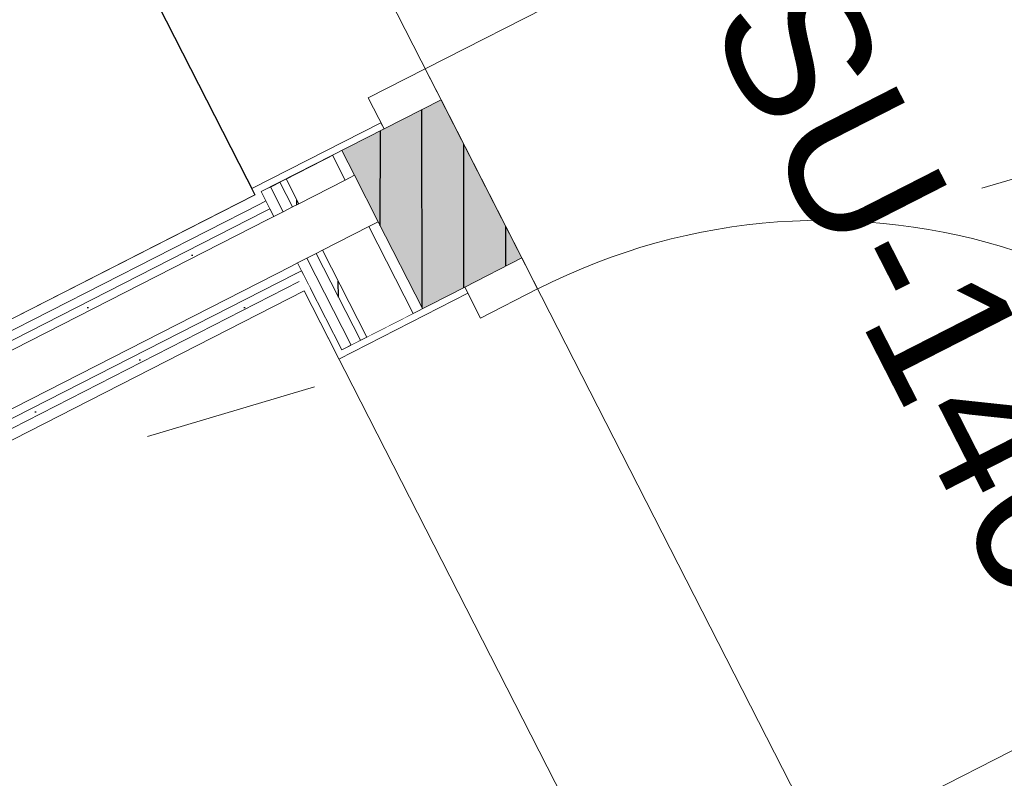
# Model space of a CAD drawing. Header units: metres. Extents: x 538891 to 1080079, y 6588829 to 13178720.
# Tile 552 of 1056: x 539903.3 to 539904.72, y 6589191.15 to 6589192.24. Entities that reach past the tile are written whole.
import ezdxf

# ---------------------------------------------------------------- set-up
doc = ezdxf.new("R2010")
doc.units = ezdxf.units.M
doc.header["$LTSCALE"] = 0.4
doc.linetypes.add('KOLVIK', pattern=[3.125, 0.625, -2.5])
doc.linetypes.add('Triple Dashed', pattern=[92.604163, 66.145831, -26.458332])
doc.layers.add('AR', color=7, linetype='Continuous')
doc.layers.add('GEO', color=7, linetype='Continuous')
doc.styles.add('Arial', font='arial.ttf')
pattern_1 = [(0, (0, 0), (0, 0.075), [1e-05, -0.07499])]
pattern_2 = [(90, (0, 0), (-0.06, 0), [])]

msp = doc.modelspace()

# ---------------------------------------------------------------- linework, layer by layer
at = {"layer": 'AR', "color": 251, "linetype": 'Triple Dashed', "lineweight": 9, "true_color": 0x575757}
msp.add_line((539918.7007, 6589163.1395), (539877.8559, 6589243.1645), dxfattribs=at)
at = {"layer": 'AR', "color": 7, "linetype": 'Continuous', "lineweight": 9}
for p, q in [((539903.8847, 6589192.1678), (539904.5081, 6589192.486)), ((539903.8847, 6589192.1678), (539903.8027, 6589192.126)), ((539903.9074, 6589192.1233), (539903.8847, 6589192.1678)), ((539904.0233, 6589191.8962), (539903.9074, 6589192.1233)), ((539904.046, 6589191.8516), (539904.0233, 6589191.8962)), ((539903.9641, 6589191.8098), (539904.046, 6589191.8516)), ((539904.4552, 6589191.05), (539905.2568, 6589191.4592))]:
    msp.add_line(p, q, dxfattribs=at)
at = {"layer": 'AR', "color": 9, "linetype": 'Continuous', "lineweight": 9, "true_color": 0xc9c5ab, "flags": 128}
msp.add_lwpolyline([(539917.8947, 6589170.24), (539904.8747, 6589195.7494), (539902.8971, 6589199.6239), (539900.6615, 6589198.4828), (539902.639, 6589194.6083), (539907.6222, 6589184.845), (539915.6591, 6589169.0989)], close=True, dxfattribs=at)
at = {"layer": 'AR', "color": 7, "linetype": 'Continuous', "lineweight": 9, "flags": 128}
for points in [[(539917.8947, 6589170.24), (539904.8747, 6589195.7494), (539902.8971, 6589199.6239), (539900.6615, 6589198.4828), (539902.639, 6589194.6083), (539907.6222, 6589184.845), (539915.6591, 6589169.0989)], [(539903.0969, 6589193.0513), (539901.5916, 6589192.283), (539902.1349, 6589191.2186), (539903.6402, 6589191.9869)], [(539903.2564, 6589189.2874), (539904.3823, 6589189.862), (539903.939, 6589190.7304), (539904.2107, 6589190.8691), (539903.7106, 6589191.8488), (539901.8981, 6589190.9237), (539902.8414, 6589189.0755)]]:
    msp.add_lwpolyline(points, close=True, dxfattribs=at)
at = {"layer": 'AR', "color": 254, "linetype": 'Continuous', "lineweight": 25, "true_color": 0xd1d1d1, "flags": 128}
msp.add_lwpolyline([(539903.0969, 6589193.0513), (539901.5916, 6589192.283), (539902.1349, 6589191.2186), (539903.6402, 6589191.9869)], close=True, dxfattribs=at)
at = {"layer": 'AR', "color": 7, "linetype": 'Continuous', "lineweight": 9, "true_color": 0xfdf3d0, "flags": 128}
msp.add_lwpolyline([(539903.2564, 6589189.2874), (539904.3823, 6589189.862), (539903.939, 6589190.7304), (539904.2107, 6589190.8691), (539903.7106, 6589191.8488), (539901.8981, 6589190.9237), (539902.8414, 6589189.0755)], close=True, dxfattribs=at)
at = {"layer": 'AR', "color": 7, "linetype": 'Continuous', "lineweight": 9}
msp.add_arc((539904.4552, 6589191.05), 0.9, 27.0398, 117.0398, dxfattribs=at)
at = {"layer": 'GEO', "color": 252, "linetype": 'KOLVIK', "lineweight": 9, "true_color": 0x888888, "flags": 128}
msp.add_lwpolyline([(539907.726, 6589191.979), (539909.4753, 6589190.2166), (539910.0001, 6589187.5715), (539908.695, 6589184.832), (539907.811, 6589184.53), (539906.0246, 6589183.589), (539904.43, 6589180.287), (539902.6015, 6589180.7599), (539901.71, 6589182.311), (539900.2543, 6589184.2368), (539900.106, 6589187.639), (539900.241, 6589188.773), (539902.0928, 6589191.2253), (539905.4776, 6589192.2326), (539907.726, 6589191.979)], dxfattribs=at)

# ---------------------------------------------------------------- texts
at = {"layer": 'AR', "color": 7, "attachment_point": 1, "rotation": 297.0398, "line_spacing_factor": 1.004016, "style": 'Arial'}
for s, insert, char_height in [('SU-146-v', (539904.4667, 6589192.3277), 0.2), ('Koristus- ja hooldusruum', (539902.7212, 6589192.1399), 0.18)]:
    msp.add_mtext(s, dxfattribs=dict(at, insert=insert, char_height=char_height))

# ---------------------------------------------------------------- next in the draw order: wipeouts: each hides what was drawn before it
at = {"color": 255, "linetype": 'Continuous', "lineweight": 5}
for points in [[(539903.6559, 6589191.9781), (539903.6491, 6589191.9914), (539903.6402, 6589191.9869), (539903.647, 6589191.9735)], [(539903.7106, 6589191.8488), (539903.7561, 6589191.7598), (539903.765, 6589191.7643), (539903.7196, 6589191.8534)]]:
    msp.add_wipeout(points, dxfattribs=at).dxf.layer = 'AR'

# ---------------------------------------------------------------- next in the draw order: wipeouts: each hides what was drawn before it
for points in [[(539903.6491, 6589191.9914), (539903.6673, 6589191.9558), (539903.6806, 6589191.9626), (539903.6625, 6589191.9983)], [(539903.7196, 6589191.8534), (539903.7127, 6589191.8667), (539903.7038, 6589191.8622), (539903.7106, 6589191.8488)]]:
    msp.add_wipeout(points, dxfattribs=at).dxf.layer = 'AR'

# ---------------------------------------------------------------- next in the draw order: hatches: boundary and pattern name
at = {"layer": 'AR', "linetype": 'Continuous', "lineweight": 25, "true_color": 0x848484}
h = msp.add_hatch(dxfattribs=at)
h.set_pattern_fill('GYPSUM_0001', color=252, style=0, pattern_type=2)
h.set_pattern_definition(pattern_1)
h.paths.add_polyline_path([(539903.6491, 6589191.9914), (539903.6673, 6589191.9558), (539903.6806, 6589191.9626), (539903.6625, 6589191.9983)])

# ---------------------------------------------------------------- next in the draw order: wipeouts: each hides what was drawn before it
at = {"color": 255, "linetype": 'Continuous', "lineweight": 5}
msp.add_wipeout([(539903.7127, 6589191.8667), (539903.7071, 6589191.8779), (539903.6981, 6589191.8733), (539903.7038, 6589191.8622)], dxfattribs=at).dxf.layer = 'AR'

# ---------------------------------------------------------------- next in the draw order: wipeouts: each hides what was drawn before it
for points in [[(539903.6806, 6589191.9626), (539903.694, 6589191.9694), (539903.6758, 6589192.0051), (539903.6625, 6589191.9983)], [(539903.7784, 6589191.7711), (539903.7147, 6589191.8958), (539903.7014, 6589191.889), (539903.765, 6589191.7643)]]:
    msp.add_wipeout(points, dxfattribs=at).dxf.layer = 'AR'

# ---------------------------------------------------------------- next in the draw order: hatches: boundary and pattern name
at = {"layer": 'AR', "linetype": 'Continuous', "lineweight": 25, "true_color": 0x848484}
h = msp.add_hatch(dxfattribs=at)
h.set_pattern_fill('GYPSUM_0001', color=252, style=0, pattern_type=2)
h.set_pattern_definition(pattern_1)
h.paths.add_polyline_path([(539903.6806, 6589191.9626), (539903.694, 6589191.9694), (539903.6758, 6589192.0051), (539903.6625, 6589191.9983)])
h = msp.add_hatch(dxfattribs=at)
h.set_pattern_fill('GYPSUM_0001', color=252, style=0, pattern_type=2)
h.set_pattern_definition(pattern_1)
h.paths.add_polyline_path([(539903.7784, 6589191.7711), (539903.7147, 6589191.8958), (539903.7014, 6589191.889), (539903.765, 6589191.7643)])

# ---------------------------------------------------------------- next in the draw order: linework, layer by layer
at = {"layer": 'AR', "color": 7, "linetype": 'Continuous', "lineweight": 9}
for p, q in [((539903.6616, 6589191.9669), (539903.6559, 6589191.9781)), ((539903.6673, 6589191.9558), (539903.6616, 6589191.9669)), ((539903.7071, 6589191.8779), (539903.7014, 6589191.889))]:
    msp.add_line(p, q, dxfattribs=at)

# ---------------------------------------------------------------- next in the draw order: wipeouts: each hides what was drawn before it
at = {"color": 255, "linetype": 'Continuous', "lineweight": 5}
for points in [[(539903.694, 6589191.9694), (539903.7029, 6589191.974), (539903.6847, 6589192.0096), (539903.6758, 6589192.0051)], [(539903.7917, 6589191.778), (539903.7281, 6589191.9026), (539903.7147, 6589191.8958), (539903.7784, 6589191.7711)]]:
    msp.add_wipeout(points, dxfattribs=at).dxf.layer = 'AR'

# ---------------------------------------------------------------- next in the draw order: hatches: boundary and pattern name
at = {"layer": 'AR', "linetype": 'Continuous', "lineweight": 25, "true_color": 0x848484}
h = msp.add_hatch(dxfattribs=at)
h.set_pattern_fill('PLYWOOD_0001', color=252, style=0, pattern_type=2)
h.set_pattern_definition(pattern_2)
h.paths.add_polyline_path([(539903.694, 6589191.9694), (539903.7029, 6589191.974), (539903.6847, 6589192.0096), (539903.6758, 6589192.0051)])
h = msp.add_hatch(dxfattribs=at)
h.set_pattern_fill('GYPSUM_0001', color=252, style=0, pattern_type=2)
h.set_pattern_definition(pattern_1)
h.paths.add_polyline_path([(539903.7917, 6589191.778), (539903.7281, 6589191.9026), (539903.7147, 6589191.8958), (539903.7784, 6589191.7711)])

# ---------------------------------------------------------------- next in the draw order: linework, layer by layer
at = {"layer": 'AR', "color": 7, "linetype": 'Continuous', "lineweight": 9}
for p, q in [((539903.6806, 6589191.9626), (539903.6673, 6589191.9558)), ((539903.7014, 6589191.889), (539903.7147, 6589191.8958))]:
    msp.add_line(p, q, dxfattribs=at)

# ---------------------------------------------------------------- next in the draw order: wipeouts: each hides what was drawn before it
at = {"color": 255, "linetype": 'Continuous', "lineweight": 5}
for points in [[(539903.7029, 6589191.974), (539903.7697, 6589192.0081), (539903.7515, 6589192.0437), (539903.6847, 6589192.0096)], [(539903.8006, 6589191.7825), (539903.737, 6589191.9072), (539903.7281, 6589191.9026), (539903.7917, 6589191.778)]]:
    msp.add_wipeout(points, dxfattribs=at).dxf.layer = 'AR'

# ---------------------------------------------------------------- next in the draw order: hatches: boundary and pattern name
at = {"layer": 'AR', "linetype": 'Continuous', "lineweight": 25, "true_color": 0x848484}
h = msp.add_hatch(dxfattribs=at)
h.set_pattern_fill('PLYWOOD_0001', color=252, style=0, pattern_type=2)
h.set_pattern_definition(pattern_2)
h.paths.add_polyline_path([(539903.8006, 6589191.7825), (539903.737, 6589191.9072), (539903.7281, 6589191.9026), (539903.7917, 6589191.778)])

# ---------------------------------------------------------------- next in the draw order: linework, layer by layer
at = {"layer": 'AR', "color": 7, "linetype": 'Continuous', "lineweight": 9}
for p, q in [((539903.694, 6589191.9694), (539903.6806, 6589191.9626)), ((539903.7029, 6589191.974), (539903.694, 6589191.9694)), ((539903.7147, 6589191.8958), (539903.7281, 6589191.9026))]:
    msp.add_line(p, q, dxfattribs=at)

# ---------------------------------------------------------------- next in the draw order: wipeouts: each hides what was drawn before it
at = {"color": 255, "linetype": 'Continuous', "lineweight": 5}
msp.add_wipeout([(539903.8674, 6589191.8166), (539903.8038, 6589191.9413), (539903.737, 6589191.9072), (539903.8006, 6589191.7825)], dxfattribs=at).dxf.layer = 'AR'

# ---------------------------------------------------------------- next in the draw order: hatches: boundary and pattern name
at = {"layer": 'AR', "linetype": 'Continuous', "lineweight": 0, "true_color": 0xcccccc}
msp.add_hatch(color=254, dxfattribs=at).paths.add_polyline_path([(539903.7649, 6589192.0505), (539903.8808, 6589191.8234), (539903.9414, 6589191.8543), (539904.0233, 6589191.8962), (539903.9074, 6589192.1233), (539903.8254, 6589192.0814)])
at = {"layer": 'AR', "linetype": 'Continuous', "lineweight": 25, "true_color": 0x848484}
h = msp.add_hatch(dxfattribs=at)
h.set_pattern_fill('PLYWOOD_0001', color=252, style=0, pattern_type=2)
h.set_pattern_definition(pattern_2)
h.paths.add_polyline_path([(539903.7649, 6589192.0505), (539903.8808, 6589191.8234), (539903.9414, 6589191.8543), (539904.0233, 6589191.8962), (539903.9074, 6589192.1233), (539903.8254, 6589192.0814)])

# ---------------------------------------------------------------- next in the draw order: linework, layer by layer
at = {"layer": 'AR', "color": 7, "linetype": 'Continuous', "lineweight": 9}
for p, q in [((539903.737, 6589191.9072), (539903.8038, 6589191.9413)), ((539903.8038, 6589191.9413), (539903.8172, 6589191.9481)), ((539903.7281, 6589191.9026), (539903.737, 6589191.9072))]:
    msp.add_line(p, q, dxfattribs=at)

# ---------------------------------------------------------------- next in the draw order: wipeouts: each hides what was drawn before it
at = {"color": 255, "linetype": 'Continuous', "lineweight": 5}
for points in [[(539903.6356, 6589191.9958), (539903.6402, 6589191.9869), (539903.6491, 6589191.9914), (539903.8254, 6589192.0814), (539903.8209, 6589192.0904)], [(539903.7561, 6589191.7598), (539903.7606, 6589191.7509), (539903.9459, 6589191.8454), (539903.9414, 6589191.8543), (539903.765, 6589191.7643)]]:
    msp.add_wipeout(points, dxfattribs=at).dxf.layer = 'AR'

# ---------------------------------------------------------------- next in the draw order: linework, layer by layer
at = {"layer": 'AR', "color": 7, "linetype": 'Continuous', "lineweight": 9}
for p, q in [((539903.8027, 6589192.126), (539903.8254, 6589192.0814)), ((539903.9074, 6589192.1233), (539903.8254, 6589192.0814)), ((539903.8254, 6589192.0814), (539903.9074, 6589192.1233)), ((539903.9074, 6589192.1233), (539903.8254, 6589192.0814)), ((539903.9074, 6589192.1233), (539903.8254, 6589192.0814)), ((539903.8209, 6589192.0904), (539903.6356, 6589191.9958)), ((539903.8209, 6589192.0904), (539903.6356, 6589191.9958)), ((539903.8254, 6589192.0814), (539903.8209, 6589192.0904)), ((539903.6491, 6589191.9914), (539903.8254, 6589192.0814)), ((539903.7515, 6589192.0437), (539903.7697, 6589192.0081)), ((539903.7649, 6589192.0505), (539903.7831, 6589192.0149)), ((539903.7831, 6589192.0149), (539903.7697, 6589192.0081)), ((539903.8172, 6589191.9481), (539903.7831, 6589192.0149)), ((539903.6625, 6589191.9983), (539903.6806, 6589191.9626)), ((539903.6758, 6589192.0051), (539903.694, 6589191.9694)), ((539903.6847, 6589192.0096), (539903.7029, 6589191.974)), ((539903.7697, 6589192.0081), (539903.7029, 6589191.974)), ((539903.6402, 6589191.9869), (539903.6356, 6589191.9958)), ((539903.6402, 6589191.9869), (539903.6356, 6589191.9958)), ((539903.6491, 6589191.9914), (539903.6559, 6589191.9781)), ((539903.8038, 6589191.9413), (539903.8674, 6589191.8166)), ((539903.8172, 6589191.9481), (539903.8808, 6589191.8234)), ((539903.7281, 6589191.9026), (539903.7917, 6589191.778)), ((539903.737, 6589191.9072), (539903.8006, 6589191.7825)), ((539903.7147, 6589191.8958), (539903.7784, 6589191.7711)), ((539904.0233, 6589191.8962), (539903.9414, 6589191.8543)), ((539904.0233, 6589191.8962), (539903.9414, 6589191.8543)), ((539904.0233, 6589191.8962), (539903.9414, 6589191.8543)), ((539904.0233, 6589191.8962), (539903.9414, 6589191.8543)), ((539903.7071, 6589191.8779), (539903.765, 6589191.7643)), ((539903.7106, 6589191.8488), (539903.7561, 6589191.7598)), ((539903.9459, 6589191.8454), (539903.7606, 6589191.7509)), ((539903.9459, 6589191.8454), (539903.7606, 6589191.7509)), ((539903.765, 6589191.7643), (539903.9414, 6589191.8543)), ((539903.9414, 6589191.8543), (539903.9459, 6589191.8454)), ((539903.9414, 6589191.8543), (539903.9641, 6589191.8098)), ((539903.7561, 6589191.7598), (539903.7606, 6589191.7509)), ((539903.7561, 6589191.7598), (539903.7606, 6589191.7509))]:
    msp.add_line(p, q, dxfattribs=at)

# ---------------------------------------------------------------- next in the draw order: wipeouts: each hides what was drawn before it
at = {"color": 255, "linetype": 'Continuous', "lineweight": 5}
msp.add_wipeout([(539903.6925, 6589191.8845), (539903.6981, 6589191.8733), (539903.7071, 6589191.8779), (539903.7014, 6589191.889)], dxfattribs=at).dxf.layer = 'AR'

# ---------------------------------------------------------------- next in the draw order: hatches: boundary and pattern name
at = {"layer": 'AR', "linetype": 'Continuous', "lineweight": 25, "true_color": 0x848484}
h = msp.add_hatch(dxfattribs=at)
h.set_pattern_fill('GYPSUM_0001', color=252, style=0, pattern_type=2)
h.set_pattern_definition(pattern_1)
h.paths.add_polyline_path([(539903.6925, 6589191.8845), (539903.6981, 6589191.8733), (539903.7071, 6589191.8779), (539903.7014, 6589191.889)])

# ---------------------------------------------------------------- next in the draw order: wipeouts: each hides what was drawn before it
at = {"color": 255, "linetype": 'Continuous', "lineweight": 5}
msp.add_wipeout([(539903.6584, 6589191.9513), (539903.6925, 6589191.8845), (539903.7014, 6589191.889), (539903.6673, 6589191.9558)], dxfattribs=at).dxf.layer = 'AR'

# ---------------------------------------------------------------- next in the draw order: wipeouts: each hides what was drawn before it
msp.add_wipeout([(539903.6527, 6589191.9624), (539903.6584, 6589191.9513), (539903.6673, 6589191.9558), (539903.6616, 6589191.9669)], dxfattribs=at).dxf.layer = 'AR'

# ---------------------------------------------------------------- next in the draw order: hatches: boundary and pattern name
at = {"layer": 'AR', "linetype": 'Continuous', "lineweight": 25, "true_color": 0x848484}
h = msp.add_hatch(dxfattribs=at)
h.set_pattern_fill('GYPSUM_0001', color=252, style=0, pattern_type=2)
h.set_pattern_definition(pattern_1)
h.paths.add_polyline_path([(539903.6527, 6589191.9624), (539903.6584, 6589191.9513), (539903.6673, 6589191.9558), (539903.6616, 6589191.9669)])

# ---------------------------------------------------------------- next in the draw order: wipeouts: each hides what was drawn before it
at = {"color": 255, "linetype": 'Continuous', "lineweight": 5}
msp.add_wipeout([(539903.647, 6589191.9735), (539903.6527, 6589191.9624), (539903.6616, 6589191.9669), (539903.6559, 6589191.9781)], dxfattribs=at).dxf.layer = 'AR'

# ---------------------------------------------------------------- next in the draw order: hatches: boundary and pattern name
at = {"layer": 'AR', "linetype": 'Continuous', "lineweight": 25, "true_color": 0x848484}
h = msp.add_hatch(dxfattribs=at)
h.set_pattern_fill('GYPSUM_0001', color=252, style=0, pattern_type=2)
h.set_pattern_definition(pattern_1)
h.paths.add_polyline_path([(539903.647, 6589191.9735), (539903.6527, 6589191.9624), (539903.6616, 6589191.9669), (539903.6559, 6589191.9781)])

# ---------------------------------------------------------------- next in the draw order: wipeouts: each hides what was drawn before it
at = {"color": 255, "linetype": 'Continuous', "lineweight": 5}
for points in [[(539902.1417, 6589191.2052), (539903.647, 6589191.9735), (539903.6402, 6589191.9869), (539902.1349, 6589191.2186)], [(539903.6673, 6589191.9558), (539903.7014, 6589191.889), (539903.7147, 6589191.8958), (539903.6806, 6589191.9626)]]:
    msp.add_wipeout(points, dxfattribs=at).dxf.layer = 'AR'

# ---------------------------------------------------------------- next in the draw order: wipeouts: each hides what was drawn before it
for points in [[(539902.134, 6589191.1873), (539903.6527, 6589191.9624), (539903.647, 6589191.9735), (539902.1284, 6589191.1984)], [(539903.6806, 6589191.9626), (539903.7147, 6589191.8958), (539903.7281, 6589191.9026), (539903.694, 6589191.9694)]]:
    msp.add_wipeout(points, dxfattribs=at).dxf.layer = 'AR'

# ---------------------------------------------------------------- next in the draw order: hatches: boundary and pattern name
at = {"layer": 'AR', "linetype": 'Continuous', "lineweight": 25, "true_color": 0x848484}
h = msp.add_hatch(dxfattribs=at)
h.set_pattern_fill('GYPSUM_0001', color=252, style=0, pattern_type=2)
h.set_pattern_definition(pattern_1)
h.paths.add_polyline_path([(539902.134, 6589191.1873), (539903.6527, 6589191.9624), (539903.647, 6589191.9735), (539902.1284, 6589191.1984)])

# ---------------------------------------------------------------- next in the draw order: linework, layer by layer
at = {"layer": 'AR', "color": 7, "linetype": 'Continuous', "lineweight": 9}
msp.add_line((539903.6559, 6589191.9781), (539903.647, 6589191.9735), dxfattribs=at)

# ---------------------------------------------------------------- next in the draw order: wipeouts: each hides what was drawn before it
at = {"color": 255, "linetype": 'Continuous', "lineweight": 5}
msp.add_wipeout([(539903.694, 6589191.9694), (539903.7281, 6589191.9026), (539903.737, 6589191.9072), (539903.7029, 6589191.974)], dxfattribs=at).dxf.layer = 'AR'

# ---------------------------------------------------------------- next in the draw order: linework, layer by layer
at = {"layer": 'AR', "color": 7, "linetype": 'Continuous', "lineweight": 9}
msp.add_line((539903.694, 6589191.9694), (539903.6806, 6589191.9626), dxfattribs=at)

# ---------------------------------------------------------------- next in the draw order: wipeouts: each hides what was drawn before it
at = {"color": 255, "linetype": 'Continuous', "lineweight": 5}
for points in [[(539903.7029, 6589191.974), (539903.737, 6589191.9072), (539903.8038, 6589191.9413), (539903.7697, 6589192.0081)], [(539902.1286, 6589191.1705), (539903.6584, 6589191.9513), (539903.6527, 6589191.9624), (539902.1229, 6589191.1816)]]:
    msp.add_wipeout(points, dxfattribs=at).dxf.layer = 'AR'

# ---------------------------------------------------------------- next in the draw order: hatches: boundary and pattern name
at = {"layer": 'AR', "linetype": 'Continuous', "lineweight": 25, "true_color": 0x848484}
h = msp.add_hatch(dxfattribs=at)
h.set_pattern_fill('GYPSUM_0001', color=252, style=0, pattern_type=2)
h.set_pattern_definition(pattern_1)
h.paths.add_polyline_path([(539902.1286, 6589191.1705), (539903.6584, 6589191.9513), (539903.6527, 6589191.9624), (539902.1229, 6589191.1816)])

# ---------------------------------------------------------------- next in the draw order: linework, layer by layer
at = {"layer": 'AR', "color": 7, "linetype": 'Continuous', "lineweight": 9}
for p, q in [((539903.6616, 6589191.9669), (539903.6559, 6589191.9781)), ((539903.7029, 6589191.974), (539903.694, 6589191.9694)), ((539903.6616, 6589191.9669), (539903.6527, 6589191.9624)), ((539903.7147, 6589191.8958), (539903.7281, 6589191.9026)), ((539903.7281, 6589191.9026), (539903.737, 6589191.9072))]:
    msp.add_line(p, q, dxfattribs=at)

# ---------------------------------------------------------------- next in the draw order: wipeouts: each hides what was drawn before it
at = {"color": 255, "linetype": 'Continuous', "lineweight": 5}
msp.add_wipeout([(539903.7697, 6589192.0081), (539903.8038, 6589191.9413), (539903.8172, 6589191.9481), (539903.7831, 6589192.0149)], dxfattribs=at).dxf.layer = 'AR'

# ---------------------------------------------------------------- next in the draw order: linework, layer by layer
at = {"layer": 'AR', "color": 7, "linetype": 'Continuous', "lineweight": 9}
for p, q in [((539903.7831, 6589192.0149), (539903.7697, 6589192.0081)), ((539903.8172, 6589191.9481), (539903.7831, 6589192.0149)), ((539903.7697, 6589192.0081), (539903.7029, 6589191.974)), ((539903.737, 6589191.9072), (539903.8038, 6589191.9413)), ((539903.8038, 6589191.9413), (539903.8172, 6589191.9481))]:
    msp.add_line(p, q, dxfattribs=at)

# ---------------------------------------------------------------- next in the draw order: wipeouts: each hides what was drawn before it
at = {"color": 255, "linetype": 'Continuous', "lineweight": 5}
msp.add_wipeout([(539901.8981, 6589190.9237), (539903.7106, 6589191.8488), (539903.7038, 6589191.8622), (539901.8913, 6589190.937)], dxfattribs=at).dxf.layer = 'AR'

# ---------------------------------------------------------------- next in the draw order: wipeouts: each hides what was drawn before it
msp.add_wipeout([(539901.8913, 6589190.937), (539903.7038, 6589191.8622), (539903.6981, 6589191.8733), (539901.8856, 6589190.9482)], dxfattribs=at).dxf.layer = 'AR'

# ---------------------------------------------------------------- next in the draw order: hatches: boundary and pattern name
at = {"layer": 'AR', "linetype": 'Continuous', "lineweight": 25, "true_color": 0x848484}
h = msp.add_hatch(dxfattribs=at)
h.set_pattern_fill('GYPSUM_0001', color=252, style=0, pattern_type=2)
h.set_pattern_definition(pattern_1)
h.paths.add_polyline_path([(539901.8913, 6589190.937), (539903.7038, 6589191.8622), (539903.6981, 6589191.8733), (539901.8856, 6589190.9482)])

# ---------------------------------------------------------------- next in the draw order: wipeouts: each hides what was drawn before it
at = {"color": 255, "linetype": 'Continuous', "lineweight": 5}
msp.add_wipeout([(539901.8856, 6589190.9482), (539903.6981, 6589191.8733), (539903.6925, 6589191.8845), (539901.8799, 6589190.9593)], dxfattribs=at).dxf.layer = 'AR'

# ---------------------------------------------------------------- next in the draw order: hatches: boundary and pattern name
at = {"layer": 'AR', "linetype": 'Continuous', "lineweight": 25, "true_color": 0x848484}
h = msp.add_hatch(dxfattribs=at)
h.set_pattern_fill('GYPSUM_0001', color=252, style=0, pattern_type=2)
h.set_pattern_definition(pattern_1)
h.paths.add_polyline_path([(539901.8856, 6589190.9482), (539903.6981, 6589191.8733), (539903.6925, 6589191.8845), (539901.8799, 6589190.9593)])

# ---------------------------------------------------------------- next in the draw order: linework, layer by layer
at = {"layer": 'AR', "color": 7, "linetype": 'Continuous', "lineweight": 9}
for p, q in [((539903.7014, 6589191.889), (539903.7147, 6589191.8958)), ((539903.7071, 6589191.8779), (539903.7014, 6589191.889))]:
    msp.add_line(p, q, dxfattribs=at)

# ---------------------------------------------------------------- next in the draw order: wipeouts: each hides what was drawn before it
at = {"color": 255, "linetype": 'Continuous', "lineweight": 5}
msp.add_wipeout([(539902.1516, 6589191.098), (539903.6925, 6589191.8845), (539903.6584, 6589191.9513), (539902.1175, 6589191.1648)], dxfattribs=at).dxf.layer = 'AR'

# ---------------------------------------------------------------- next in the draw order: linework, layer by layer
at = {"layer": 'AR', "color": 7, "linetype": 'Continuous', "lineweight": 9}
for p, q in [((539903.6402, 6589191.9869), (539902.1349, 6589191.2186)), ((539903.647, 6589191.9735), (539902.1284, 6589191.1984)), ((539903.647, 6589191.9735), (539902.1284, 6589191.1984)), ((539903.6527, 6589191.9624), (539902.1229, 6589191.1816)), ((539903.6673, 6589191.9558), (539903.6584, 6589191.9513)), ((539903.6673, 6589191.9558), (539903.6616, 6589191.9669)), ((539903.6806, 6589191.9626), (539903.6673, 6589191.9558)), ((539903.6584, 6589191.9513), (539902.1175, 6589191.1648)), ((539902.1516, 6589191.098), (539903.6925, 6589191.8845)), ((539903.6925, 6589191.8845), (539903.7014, 6589191.889)), ((539901.8856, 6589190.9482), (539903.6981, 6589191.8733)), ((539903.6981, 6589191.8733), (539903.7071, 6589191.8779)), ((539901.8913, 6589190.937), (539903.7038, 6589191.8622)), ((539901.8913, 6589190.937), (539903.7038, 6589191.8622)), ((539901.8981, 6589190.9237), (539903.7106, 6589191.8488))]:
    msp.add_line(p, q, dxfattribs=at)

doc.saveas('drawing.dxf')
